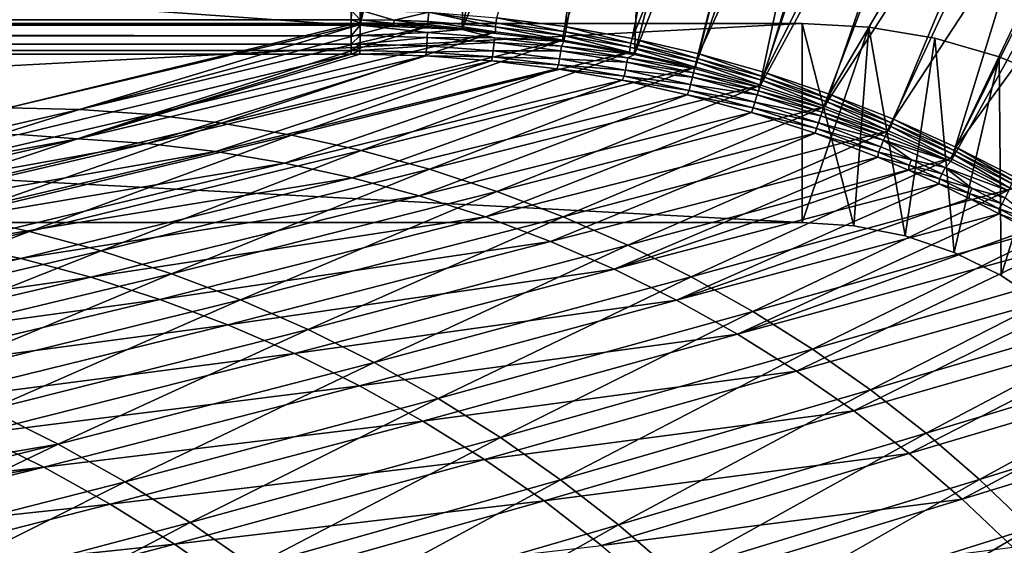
# Model space of a CAD drawing. Header units: metres. Extents: x -901 to 901, y -486 to 401.
# Tile 335 of 370: x 667 to 765, y 288 to 340. Entities that reach past the tile are written whole.
import ezdxf

# ---------------------------------------------------------------- set-up
doc = ezdxf.new("R2010")
doc.units = ezdxf.units.M

msp = doc.modelspace()

# ---------------------------------------------------------------- linework, layer by layer
at = {"layer": 'top'}
for points in [[(769.83429, 341.155457, -625), (775.212646, 338.364563, -625), (761.990112, 345.090607, -621.651367)], [(761.990112, 345.090607, -621.651367), (775.212646, 338.364563, -625), (769.964294, 341.417999, -621.651367)]]:
    msp.add_3dface(points, dxfattribs=at)
at = {"layer": 'top0'}
for points in [[(0.734328, 339.827301, -29.544678), (699.821045, 339.827301, -29.544678), (0.734328, 389.60788, -0.803848)], [(699.821045, 339.827301, -29.544678), (700.734314, 389.60788, -0.803848), (0.734328, 389.60788, -0.803848)], [(699.821045, 339.827301, -29.544678), (700.734314, 339.824097, -29.546532), (700.734314, 389.60788, -0.803848)], [(700.734314, 339.824097, -29.546532), (705.491638, 389.547943, -0.803848), (700.734314, 389.60788, -0.803848)], [(711.798828, 389.283508, -0.803848), (705.491638, 389.547943, -0.803848), (700.734314, 339.824097, -29.546532)], [(710.974182, 339.373688, -29.587475), (711.798828, 389.283508, -0.803848), (700.734314, 339.824097, -29.546532)], [(721.030396, 388.514221, -0.803848), (711.798828, 389.283508, -0.803848), (710.974182, 339.373688, -29.587475)], [(721.292175, 339.675354, -32.22316), (714.468994, 340.558014, -32.198345), (728.416321, 389.088013, -3.399924)], [(737.797119, 387.468781, -3.399924), (721.292175, 339.675354, -32.22316), (728.416321, 389.088013, -3.399924)], [(730.213135, 387.293213, -0.803848), (721.030396, 388.514221, -0.803848), (710.974182, 339.373688, -29.587475)], [(710.974182, 339.373688, -29.587475), (721.18103, 338.163605, -29.625343), (730.213135, 387.293213, -0.803848)], [(721.18103, 338.163605, -29.625343), (728.303345, 336.857208, -29.650164), (730.213135, 387.293213, -0.803848)], [(728.064331, 338.461823, -32.246628), (721.292175, 339.675354, -32.22316), (737.797119, 387.468781, -3.399924)], [(746.937378, 385.419708, -3.399924), (728.064331, 338.461823, -32.246628), (737.797119, 387.468781, -3.399924)], [(730.213135, 387.293213, -0.803848), (728.303345, 336.857208, -29.650164), (740.790527, 385.311462, -0.803848)], [(734.76947, 336.920441, -32.268772), (728.064331, 338.461823, -32.246628), (746.937378, 385.419708, -3.399924)], [(728.303345, 336.857208, -29.650164), (746.598083, 383.954773, -0.803848), (740.790527, 385.311462, -0.803848)], [(755.964355, 382.92392, -3.399924), (734.76947, 336.920441, -32.268772), (746.937378, 385.419708, -3.399924)], [(728.303345, 336.857208, -29.650164), (734.339966, 335.44632, -29.670233), (746.598083, 383.954773, -0.803848)], [(734.339966, 335.44632, -29.670233), (751.247925, 382.727722, -0.803848), (746.598083, 383.954773, -0.803848)], [(734.339966, 335.44632, -29.670233), (740.871094, 333.599945, -29.690994), (751.247925, 382.727722, -0.803848)], [(741.391602, 335.054474, -32.289608), (734.76947, 336.920441, -32.268772), (755.964355, 382.92392, -3.399924)], [(740.871094, 333.599945, -29.690994), (756.717102, 381.120422, -0.803848), (751.247925, 382.727722, -0.803848)], [(764.190063, 380.22464, -3.399924), (741.391602, 335.054474, -32.289608), (755.964355, 382.92392, -3.399924)], [(756.717102, 381.120422, -0.803848), (740.871094, 333.599945, -29.690994), (765.150696, 378.2836, -0.803848)], [(747.914978, 332.868317, -32.309166), (741.391602, 335.054474, -32.289608), (764.190063, 380.22464, -3.399924)], [(773.58844, 376.619751, -3.399924), (747.914978, 332.868317, -32.309166), (764.190063, 380.22464, -3.399924)], [(740.871094, 333.599945, -29.690994), (747.252197, 331.464813, -29.710361), (765.150696, 378.2836, -0.803848)], [(765.150696, 378.2836, -0.803848), (747.252197, 331.464813, -29.710361), (774.93988, 374.420105, -0.803848)], [(754.324158, 330.367065, -32.327477), (747.914978, 332.868317, -32.309166), (773.58844, 376.619751, -3.399924)], [(782.140686, 372.828522, -3.399924), (754.324158, 330.367065, -32.327477), (773.58844, 376.619751, -3.399924)], [(747.252197, 331.464813, -29.710361), (753.64325, 328.983063, -29.72888), (774.93988, 374.420105, -0.803848)], [(774.93988, 374.420105, -0.803848), (753.64325, 328.983063, -29.72888), (760.099243, 326.105774, -29.746714)], [(774.93988, 374.420105, -0.803848), (760.099243, 326.105774, -29.746714), (784.498657, 370.017365, -0.803848)], [(760.60376, 327.556427, -32.34457), (754.324158, 330.367065, -32.327477), (782.140686, 372.828522, -3.399924)], [(782.918945, 372.458221, -3.399924), (760.60376, 327.556427, -32.34457), (782.140686, 372.828522, -3.399924)], [(760.60376, 327.556427, -32.34457), (782.918945, 372.458221, -3.399924), (790.492249, 368.623932, -3.399924)], [(760.099243, 326.105774, -29.746714), (765.935669, 323.15976, -29.762093), (784.498657, 370.017365, -0.803848)], [(766.738953, 324.443146, -32.360474), (760.60376, 327.556427, -32.34457), (790.492249, 368.623932, -3.399924)], [(699.821045, 341.327301, -32.142754), (699.821045, 340.363281, -33.032032), (0.734328, 340.639496, -32.689068)], [(0.734328, 340.639496, -32.689068), (699.821045, 340.363281, -33.032032), (0.734328, 340.140503, -33.411907)], [(699.821045, 340.363281, -33.032032), (699.821045, 341.327301, -32.142754), (700.723999, 340.363525, -33.028919)], [(700.723999, 340.363525, -33.028919), (699.821045, 341.327301, -32.142754), (700.734314, 341.324097, -32.144608)], [(700.723999, 340.363525, -33.028919), (700.734314, 341.324097, -32.144608), (704.126404, 340.311676, -33.024342)], [(700.734314, 341.324097, -32.144608), (707.610962, 341.10791, -32.172169), (704.126404, 340.311676, -33.024342)], [(704.126404, 340.311676, -33.024342), (707.610962, 341.10791, -32.172169), (707.530762, 340.175537, -33.019848)], [(707.610962, 341.10791, -32.172169), (714.335754, 339.651917, -33.011066), (707.530762, 340.175537, -33.019848)], [(714.335754, 339.651917, -33.011066), (707.610962, 341.10791, -32.172169), (714.378052, 340.061523, -32.556435)], [(707.610962, 341.10791, -32.172169), (714.468994, 340.558014, -32.198345), (714.378052, 340.061523, -32.556435)], [(714.378052, 340.061523, -32.556435), (714.468994, 340.558014, -32.198345), (721.180359, 339.193451, -32.567299)], [(714.468994, 340.558014, -32.198345), (721.292175, 339.675354, -32.22316), (721.180359, 339.193451, -32.567299)], [(699.821045, 340.363281, -33.032032), (699.821045, 339.873474, -34.248688), (0.734328, 340.140503, -33.411907)], [(0.734328, 340.140503, -33.411907), (699.821045, 339.873474, -34.248688), (0.734328, 339.873474, -34.248688)], [(0.734328, 339.873474, -34.248688), (699.821045, 339.873474, -34.248688), (665.339355, 331.523468, -87.079193)], [(699.821045, 338.761719, -30.328711), (0.734328, 339.827301, -29.544678), (0.734328, 338.448273, -30.640034)], [(699.821045, 338.761719, -30.328711), (699.821045, 339.827301, -29.544678), (0.734328, 339.827301, -29.544678)], [(665.339355, 331.523468, -87.079193), (699.821045, 339.873474, -34.248688), (700.715576, 339.872284, -34.238636)], [(665.339355, 331.523468, -87.079193), (700.715576, 339.872284, -34.238636), (672.52002, 331.352264, -87.063187)], [(672.52002, 331.352264, -87.063187), (700.715576, 339.872284, -34.238636), (704.120605, 339.814667, -34.207802)], [(672.52002, 331.352264, -87.063187), (704.120605, 339.814667, -34.207802), (707.523438, 339.674835, -34.177551)], [(679.674255, 330.834503, -87.043816), (672.52002, 331.352264, -87.063187), (707.523438, 339.674835, -34.177551)], [(707.523438, 339.674835, -34.177551), (714.314514, 339.148773, -34.118874), (679.674255, 330.834503, -87.043816)], [(700.719421, 340.050964, -33.60659), (699.821045, 340.363281, -33.032032), (700.723999, 340.363525, -33.028919)], [(699.821045, 339.873474, -34.248688), (699.821045, 340.363281, -33.032032), (700.719421, 340.050964, -33.60659)], [(700.715576, 339.872284, -34.238636), (699.821045, 339.873474, -34.248688), (700.719421, 340.050964, -33.60659)], [(700.734314, 339.824097, -29.546532), (699.821045, 339.827301, -29.544678), (699.821045, 338.761719, -30.328711)], [(700.723694, 338.763, -30.326458), (700.734314, 339.824097, -29.546532), (699.821045, 338.761719, -30.328711)], [(704.120605, 339.814667, -34.207802), (700.715576, 339.872284, -34.238636), (700.719421, 340.050964, -33.60659)], [(700.719421, 340.050964, -33.60659), (700.723999, 340.363525, -33.028919), (704.114563, 340.000061, -33.589668)], [(704.114563, 340.000061, -33.589668), (704.120605, 339.814667, -34.207802), (700.719421, 340.050964, -33.60659)], [(707.492065, 339.077087, -29.921173), (700.734314, 339.824097, -29.546532), (700.723694, 338.763, -30.326458)], [(700.723999, 340.363525, -33.028919), (704.126404, 340.311676, -33.024342), (704.114563, 340.000061, -33.589668)], [(710.974182, 339.373688, -29.587475), (700.734314, 339.824097, -29.546532), (707.492065, 339.077087, -29.921173)], [(704.114563, 340.000061, -33.589668), (704.126404, 340.311676, -33.024342), (707.511597, 339.865082, -33.572998)], [(707.511597, 339.865082, -33.572998), (707.523438, 339.674835, -34.177551), (704.114563, 340.000061, -33.589668)], [(707.523438, 339.674835, -34.177551), (704.120605, 339.814667, -34.207802), (704.114563, 340.000061, -33.589668)], [(704.126404, 340.311676, -33.024342), (707.530762, 340.175537, -33.019848), (707.511597, 339.865082, -33.572998)], [(707.530762, 340.175537, -33.019848), (714.314514, 339.148773, -34.118874), (707.511597, 339.865082, -33.572998)], [(714.314514, 339.148773, -34.118874), (707.523438, 339.674835, -34.177551), (707.511597, 339.865082, -33.572998)], [(707.530762, 340.175537, -33.019848), (714.335754, 339.651917, -33.011066), (714.314514, 339.148773, -34.118874)], [(714.335754, 339.651917, -33.011066), (721.073059, 338.294647, -34.062721), (714.314514, 339.148773, -34.118874)], [(721.120056, 338.795837, -33.002594), (714.335754, 339.651917, -33.011066), (714.378052, 340.061523, -32.556435)], [(721.120056, 338.795837, -33.002594), (721.073059, 338.294647, -34.062721), (714.335754, 339.651917, -33.011066)], [(714.378052, 340.061523, -32.556435), (721.180359, 339.193451, -32.567299), (721.120056, 338.795837, -33.002594)], [(721.180359, 339.193451, -32.567299), (721.292175, 339.675354, -32.22316), (727.942444, 337.995483, -32.577736)], [(721.292175, 339.675354, -32.22316), (728.064331, 338.461823, -32.246628), (727.942444, 337.995483, -32.577736)], [(699.821045, 337.89444, -31.327679), (699.821045, 338.761719, -30.328711), (0.734328, 338.448273, -30.640034)], [(714.314514, 339.148773, -34.118874), (686.785583, 329.971283, -87.021339), (679.674255, 330.834503, -87.043816)], [(714.314514, 339.148773, -34.118874), (721.073059, 338.294647, -34.062721), (686.785583, 329.971283, -87.021339)], [(700.713562, 337.898163, -31.319576), (700.723694, 338.763, -30.326458), (699.821045, 337.89444, -31.327679)], [(700.723694, 338.763, -30.326458), (699.821045, 338.761719, -30.328711), (699.821045, 337.89444, -31.327679)], [(700.723694, 338.763, -30.326458), (700.713562, 337.898163, -31.319576), (707.463867, 338.583679, -30.323605)], [(700.713562, 337.898163, -31.319576), (707.414307, 337.739258, -31.273716), (707.463867, 338.583679, -30.323605)], [(707.463867, 338.583679, -30.323605), (707.492065, 339.077087, -29.921173), (700.723694, 338.763, -30.326458)], [(707.463867, 338.583679, -30.323605), (707.414307, 337.739258, -31.273716), (714.19397, 338.075562, -30.320753)], [(714.244324, 338.552338, -29.934631), (707.492065, 339.077087, -29.921173), (707.463867, 338.583679, -30.323605)], [(714.19397, 338.075562, -30.320753), (714.244324, 338.552338, -29.934631), (707.463867, 338.583679, -30.323605)], [(710.974182, 339.373688, -29.587475), (707.492065, 339.077087, -29.921173), (714.244324, 338.552338, -29.934631)], [(721.18103, 338.163605, -29.625343), (710.974182, 339.373688, -29.587475), (714.244324, 338.552338, -29.934631)], [(720.965881, 337.700806, -29.947321), (714.244324, 338.552338, -29.934631), (714.19397, 338.075562, -30.320753)], [(721.18103, 338.163605, -29.625343), (714.244324, 338.552338, -29.934631), (720.965881, 337.700806, -29.947321)], [(727.783081, 337.113861, -34.009216), (721.073059, 338.294647, -34.062721), (721.120056, 338.795837, -33.002594)], [(721.180359, 339.193451, -32.567299), (727.864685, 337.610443, -32.994465), (721.120056, 338.795837, -33.002594)], [(727.864685, 337.610443, -32.994465), (727.783081, 337.113861, -34.009216), (721.120056, 338.795837, -33.002594)], [(721.180359, 339.193451, -32.567299), (727.942444, 337.995483, -32.577736), (727.864685, 337.610443, -32.994465)], [(727.942444, 337.995483, -32.577736), (728.064331, 338.461823, -32.246628), (734.645142, 336.470856, -32.5877)], [(728.064331, 338.461823, -32.246628), (734.76947, 336.920441, -32.268772), (734.645142, 336.470856, -32.5877)], [(699.821045, 337.89444, -31.327679), (0.734328, 338.448273, -30.640034), (0.734328, 337.447784, -32.089329)], [(699.821045, 337.267792, -32.492775), (699.821045, 337.89444, -31.327679), (0.734328, 337.447784, -32.089329)], [(721.073059, 338.294647, -34.062721), (693.837463, 328.764587, -86.996017), (686.785583, 329.971283, -87.021339)], [(721.073059, 338.294647, -34.062721), (727.783081, 337.113861, -34.009216), (693.837463, 328.764587, -86.996017)], [(700.704468, 337.271454, -32.477802), (700.713562, 337.898163, -31.319576), (699.821045, 337.267792, -32.492775)], [(700.713562, 337.898163, -31.319576), (699.821045, 337.89444, -31.327679), (699.821045, 337.267792, -32.492775)], [(700.713562, 337.898163, -31.319576), (700.704468, 337.271454, -32.477802), (707.414307, 337.739258, -31.273716)], [(700.704468, 337.271454, -32.477802), (707.375366, 337.114777, -32.381142), (707.414307, 337.739258, -31.273716)], [(707.414307, 337.739258, -31.273716), (707.375366, 337.114777, -32.381142), (714.105835, 337.253326, -31.229654)], [(707.414307, 337.739258, -31.273716), (714.105835, 337.253326, -31.229654), (714.19397, 338.075562, -30.320753)], [(714.19397, 338.075562, -30.320753), (714.105835, 337.253326, -31.229654), (720.894287, 337.241241, -30.317875)], [(720.894287, 337.241241, -30.317875), (720.965881, 337.700806, -29.947321), (714.19397, 338.075562, -30.320753)], [(727.636597, 336.525238, -29.95916), (720.965881, 337.700806, -29.947321), (720.894287, 337.241241, -30.317875)], [(728.303345, 336.857208, -29.650164), (721.18103, 338.163605, -29.625343), (720.965881, 337.700806, -29.947321)], [(728.303345, 336.857208, -29.650164), (720.965881, 337.700806, -29.947321), (727.636597, 336.525238, -29.95916)], [(734.428833, 335.608856, -33.958477), (727.783081, 337.113861, -34.009216), (727.864685, 337.610443, -32.994465)], [(727.942444, 337.995483, -32.577736), (734.550598, 336.098969, -32.98671), (727.864685, 337.610443, -32.994465)], [(734.550598, 336.098969, -32.98671), (734.428833, 335.608856, -33.958477), (727.864685, 337.610443, -32.994465)], [(727.942444, 337.995483, -32.577736), (734.645142, 336.470856, -32.5877), (734.550598, 336.098969, -32.98671)], [(699.821045, 337.267792, -32.492775), (0.734328, 337.447784, -32.089329), (0.734328, 336.912384, -33.767075)], [(699.821045, 336.912384, -33.767075), (699.821045, 337.267792, -32.492775), (0.734328, 336.912384, -33.767075)], [(699.821045, 336.912384, -33.767075), (0.734328, 336.912384, -33.767075), (666.448914, 328.81955, -84.922707)], [(672.337952, 328.409454, -86.487267), (699.821045, 336.912384, -33.767075), (666.448914, 328.81955, -84.922707)], [(707.309692, 336.738495, -33.596069), (700.696777, 336.913239, -33.745064), (672.337952, 328.409454, -86.487267)], [(700.696777, 336.913239, -33.745064), (699.821045, 336.912384, -33.767075), (672.337952, 328.409454, -86.487267)], [(679.303528, 327.926331, -86.379837), (707.309692, 336.738495, -33.596069), (672.337952, 328.409454, -86.487267)], [(713.914429, 336.245697, -33.453068), (707.309692, 336.738495, -33.596069), (679.303528, 327.926331, -86.379837)], [(727.783081, 337.113861, -34.009216), (700.813599, 327.217102, -86.968109), (693.837463, 328.764587, -86.996017)], [(700.696777, 336.913239, -33.745064), (700.704468, 337.271454, -32.477802), (699.821045, 336.912384, -33.767075)], [(700.704468, 337.271454, -32.477802), (699.821045, 337.267792, -32.492775), (699.821045, 336.912384, -33.767075)], [(700.704468, 337.271454, -32.477802), (700.696777, 336.913239, -33.745064), (707.375366, 337.114777, -32.381142)], [(700.696777, 336.913239, -33.745064), (707.309692, 336.738495, -33.596069), (707.375366, 337.114777, -32.381142)], [(727.783081, 337.113861, -34.009216), (734.428833, 335.608856, -33.958477), (700.813599, 327.217102, -86.968109)], [(707.375366, 337.114777, -32.381142), (707.309692, 336.738495, -33.596069), (714.037231, 336.633423, -32.288315)], [(707.309692, 336.738495, -33.596069), (713.914429, 336.245697, -33.453068), (714.037231, 336.633423, -32.288315)], [(707.375366, 337.114777, -32.381142), (714.037231, 336.633423, -32.288315), (714.105835, 337.253326, -31.229654)], [(714.037231, 336.633423, -32.288315), (713.914429, 336.245697, -33.453068), (720.671143, 335.829865, -32.199642)], [(714.105835, 337.253326, -31.229654), (714.037231, 336.633423, -32.288315), (720.768982, 336.442719, -31.187525)], [(714.037231, 336.633423, -32.288315), (720.671143, 335.829865, -32.199642), (720.768982, 336.442719, -31.187525)], [(714.105835, 337.253326, -31.229654), (720.768982, 336.442719, -31.187525), (720.894287, 337.241241, -30.317875)], [(720.894287, 337.241241, -30.317875), (720.768982, 336.442719, -31.187525), (727.545227, 336.083221, -30.314955)], [(727.545227, 336.083221, -30.314955), (727.636597, 336.525238, -29.95916), (720.894287, 337.241241, -30.317875)], [(734.237854, 335.028198, -29.970098), (727.636597, 336.525238, -29.95916), (727.545227, 336.083221, -30.314955)], [(734.339966, 335.44632, -29.670233), (728.303345, 336.857208, -29.650164), (727.636597, 336.525238, -29.95916)], [(734.339966, 335.44632, -29.670233), (727.636597, 336.525238, -29.95916), (734.237854, 335.028198, -29.970098)], [(734.645142, 336.470856, -32.5877), (734.76947, 336.920441, -32.268772), (741.269409, 334.622833, -32.597141)], [(734.76947, 336.920441, -32.268772), (741.391602, 335.054474, -32.289608), (741.269409, 334.622833, -32.597141)], [(686.233643, 327.110596, -86.272835), (713.914429, 336.245697, -33.453068), (679.303528, 327.926331, -86.379837)], [(720.50354, 335.43161, -33.316269), (713.914429, 336.245697, -33.453068), (686.233643, 327.110596, -86.272835)], [(734.428833, 335.608856, -33.958477), (707.697754, 325.332428, -86.937874), (700.813599, 327.217102, -86.968109)], [(734.428833, 335.608856, -33.958477), (740.994629, 333.78241, -33.910603), (707.697754, 325.332428, -86.937874)], [(713.914429, 336.245697, -33.453068), (720.50354, 335.43161, -33.316269), (720.671143, 335.829865, -32.199642)], [(720.671143, 335.829865, -32.199642), (720.50354, 335.43161, -33.316269), (727.258301, 334.706451, -32.115452)], [(720.768982, 336.442719, -31.187525), (720.671143, 335.829865, -32.199642), (727.384644, 335.309845, -31.147472)], [(720.671143, 335.829865, -32.199642), (727.258301, 334.706451, -32.115452), (727.384644, 335.309845, -31.147472)], [(720.768982, 336.442719, -31.187525), (727.384644, 335.309845, -31.147472), (727.545227, 336.083221, -30.314955)], [(727.545227, 336.083221, -30.314955), (727.384644, 335.309845, -31.147472), (734.128235, 334.603973, -30.311989)], [(734.128235, 334.603973, -30.311989), (734.237854, 335.028198, -29.970098), (727.545227, 336.083221, -30.314955)], [(740.994629, 333.78241, -33.910603), (734.428833, 335.608856, -33.958477), (734.550598, 336.098969, -32.98671)], [(734.645142, 336.470856, -32.5877), (741.158936, 334.264526, -32.979362), (734.550598, 336.098969, -32.98671)], [(741.158936, 334.264526, -32.979362), (740.994629, 333.78241, -33.910603), (734.550598, 336.098969, -32.98671)], [(734.645142, 336.470856, -32.5877), (741.269409, 334.622833, -32.597141), (741.158936, 334.264526, -32.979362)], [(693.113464, 325.963196, -86.166756), (720.50354, 335.43161, -33.316269), (686.233643, 327.110596, -86.272835)], [(727.069275, 334.293182, -33.185886), (720.50354, 335.43161, -33.316269), (693.113464, 325.963196, -86.166756)], [(720.50354, 335.43161, -33.316269), (727.069275, 334.293182, -33.185886), (727.258301, 334.706451, -32.115452)], [(727.258301, 334.706451, -32.115452), (727.069275, 334.293182, -33.185886), (733.780945, 333.265442, -32.036003)], [(727.384644, 335.309845, -31.147472), (727.258301, 334.706451, -32.115452), (733.934814, 333.856934, -31.109619)], [(727.258301, 334.706451, -32.115452), (733.780945, 333.265442, -32.036003), (733.934814, 333.856934, -31.109619)], [(727.384644, 335.309845, -31.147472), (733.934814, 333.856934, -31.109619), (734.128235, 334.603973, -30.311989)], [(734.128235, 334.603973, -30.311989), (733.934814, 333.856934, -31.109619), (740.629639, 332.805511, -30.309046)], [(740.755859, 333.211823, -29.980213), (734.237854, 335.028198, -29.970098), (734.128235, 334.603973, -30.311989)], [(740.629639, 332.805511, -30.309046), (740.755859, 333.211823, -29.980213), (734.128235, 334.603973, -30.311989)], [(740.871094, 333.599945, -29.690994), (734.339966, 335.44632, -29.670233), (734.237854, 335.028198, -29.970098)], [(740.871094, 333.599945, -29.690994), (734.237854, 335.028198, -29.970098), (740.755859, 333.211823, -29.980213)], [(741.269409, 334.622833, -32.597141), (747.670715, 332.110291, -32.972462), (741.158936, 334.264526, -32.979362)], [(741.269409, 334.622833, -32.597141), (741.391602, 335.054474, -32.289608), (747.796082, 332.454651, -32.606022)], [(741.269409, 334.622833, -32.597141), (747.796082, 332.454651, -32.606022), (747.670715, 332.110291, -32.972462)], [(741.391602, 335.054474, -32.289608), (747.914978, 332.868317, -32.309166), (747.796082, 332.454651, -32.606022)], [(699.929688, 324.484924, -86.062088), (727.069275, 334.293182, -33.185886), (693.113464, 325.963196, -86.166756)], [(733.597778, 332.83139, -33.062061), (727.069275, 334.293182, -33.185886), (699.929688, 324.484924, -86.062088)], [(740.994629, 333.78241, -33.910603), (714.473999, 323.114899, -86.905579), (707.697754, 325.332428, -86.937874)], [(740.994629, 333.78241, -33.910603), (747.464783, 331.638397, -33.865627), (714.473999, 323.114899, -86.905579)], [(727.069275, 334.293182, -33.185886), (733.597778, 332.83139, -33.062061), (733.780945, 333.265442, -32.036003)], [(733.934814, 333.856934, -31.109619), (733.780945, 333.265442, -32.036003), (740.405579, 332.085846, -31.07399)], [(733.934814, 333.856934, -31.109619), (740.405579, 332.085846, -31.07399), (740.629639, 332.805511, -30.309046)], [(747.252197, 331.464813, -29.710361), (740.871094, 333.599945, -29.690994), (740.755859, 333.211823, -29.980213)], [(747.464783, 331.638397, -33.865627), (740.994629, 333.78241, -33.910603), (741.158936, 334.264526, -32.979362)], [(747.670715, 332.110291, -32.972462), (747.464783, 331.638397, -33.865627), (741.158936, 334.264526, -32.979362)], [(706.667419, 322.67688, -85.959206), (733.597778, 332.83139, -33.062061), (699.929688, 324.484924, -86.062088)], [(740.068115, 331.051666, -32.944839), (733.597778, 332.83139, -33.062061), (706.667419, 322.67688, -85.959206)], [(733.780945, 333.265442, -32.036003), (733.597778, 332.83139, -33.062061), (740.225342, 331.508453, -31.961302)], [(733.597778, 332.83139, -33.062061), (740.068115, 331.051666, -32.944839), (740.225342, 331.508453, -31.961302)], [(733.780945, 333.265442, -32.036003), (740.225342, 331.508453, -31.961302), (740.405579, 332.085846, -31.07399)], [(740.629639, 332.805511, -30.309046), (740.405579, 332.085846, -31.07399), (747.036743, 330.689819, -30.306202)], [(747.178284, 331.078156, -29.989613), (740.755859, 333.211823, -29.980213), (740.629639, 332.805511, -30.309046)], [(747.036743, 330.689819, -30.306202), (747.178284, 331.078156, -29.989613), (740.629639, 332.805511, -30.309046)], [(747.252197, 331.464813, -29.710361), (740.755859, 333.211823, -29.980213), (747.178284, 331.078156, -29.989613)], [(747.796082, 332.454651, -32.606022), (747.914978, 332.868317, -32.309166), (754.206177, 329.969604, -32.614296)], [(747.914978, 332.868317, -32.309166), (754.324158, 330.367065, -32.327477), (754.206177, 329.969604, -32.614296)], [(747.464783, 331.638397, -33.865627), (721.126465, 320.569641, -86.871475), (714.473999, 323.114899, -86.905579)], [(721.126465, 320.569641, -86.871475), (747.464783, 331.638397, -33.865627), (753.823792, 329.181549, -33.823509)], [(740.405579, 332.085846, -31.07399), (740.225342, 331.508453, -31.961302), (746.784363, 329.998322, -31.040583)], [(740.405579, 332.085846, -31.07399), (746.784363, 329.998322, -31.040583), (747.036743, 330.689819, -30.306202)], [(753.823792, 329.181549, -33.823509), (747.464783, 331.638397, -33.865627), (747.670715, 332.110291, -32.972462)], [(747.796082, 332.454651, -32.606022), (754.066895, 329.639465, -32.966038), (747.670715, 332.110291, -32.972462)], [(754.066895, 329.639465, -32.966038), (753.823792, 329.181549, -33.823509), (747.670715, 332.110291, -32.972462)], [(754.206177, 329.969604, -32.614296), (754.066895, 329.639465, -32.966038), (747.796082, 332.454651, -32.606022)], [(637.904175, 323.364288, -140.694778), (665.339355, 331.523468, -87.079193), (672.52002, 331.352264, -87.063187)], [(672.52002, 331.352264, -87.063187), (645.392456, 322.830322, -140.653488), (637.904175, 323.364288, -140.694778)], [(645.392456, 322.830322, -140.653488), (672.52002, 331.352264, -87.063187), (679.674255, 330.834503, -87.043816)], [(652.83136, 321.938141, -140.607727), (645.392456, 322.830322, -140.653488), (679.674255, 330.834503, -87.043816)], [(679.674255, 330.834503, -87.043816), (686.785583, 329.971283, -87.021339), (652.83136, 321.938141, -140.607727)], [(713.311646, 320.540161, -85.858421), (740.068115, 331.051666, -32.944839), (706.667419, 322.67688, -85.959206)], [(746.459045, 328.959839, -32.83427), (740.068115, 331.051666, -32.944839), (713.311646, 320.540161, -85.858421)], [(740.225342, 331.508453, -31.961302), (740.068115, 331.051666, -32.944839), (746.578796, 329.436859, -31.891279)], [(740.068115, 331.051666, -32.944839), (746.459045, 328.959839, -32.83427), (746.578796, 329.436859, -31.891279)], [(740.225342, 331.508453, -31.961302), (746.578796, 329.436859, -31.891279), (746.784363, 329.998322, -31.040583)], [(747.036743, 330.689819, -30.306202), (746.784363, 329.998322, -31.040583), (753.337036, 328.25885, -30.303543)], [(753.492615, 328.629242, -29.998407), (747.178284, 331.078156, -29.989613), (747.036743, 330.689819, -30.306202)], [(753.337036, 328.25885, -30.303543), (753.492615, 328.629242, -29.998407), (747.036743, 330.689819, -30.306202)], [(753.64325, 328.983063, -29.72888), (747.252197, 331.464813, -29.710361), (747.178284, 331.078156, -29.989613)], [(753.64325, 328.983063, -29.72888), (747.178284, 331.078156, -29.989613), (753.492615, 328.629242, -29.998407)], [(686.785583, 329.971283, -87.021339), (660.203918, 320.689514, -140.557907), (652.83136, 321.938141, -140.607727)], [(686.785583, 329.971283, -87.021339), (693.837463, 328.764587, -86.996017), (660.203918, 320.689514, -140.557907)], [(746.784363, 329.998322, -31.040583), (746.578796, 329.436859, -31.891279), (753.058289, 327.596039, -31.009394)], [(746.784363, 329.998322, -31.040583), (753.058289, 327.596039, -31.009394), (753.337036, 328.25885, -30.303543)], [(760.056396, 326.417053, -33.784222), (753.823792, 329.181549, -33.823509), (754.066895, 329.639465, -32.966038)], [(754.066895, 329.639465, -32.966038), (754.206177, 329.969604, -32.614296), (760.329529, 326.856232, -32.960114)], [(760.329529, 326.856232, -32.960114), (760.056396, 326.417053, -33.784222), (754.066895, 329.639465, -32.966038)], [(754.206177, 329.969604, -32.614296), (754.324158, 330.367065, -32.327477), (760.481506, 327.171936, -32.621933)], [(754.206177, 329.969604, -32.614296), (760.481506, 327.171936, -32.621933), (760.329529, 326.856232, -32.960114)], [(754.324158, 330.367065, -32.327477), (760.60376, 327.556427, -32.34457), (760.481506, 327.171936, -32.621933)], [(666.448914, 328.81955, -84.922707), (633.088074, 321.170197, -136.149261), (672.337952, 328.409454, -86.487267)], [(693.837463, 328.764587, -86.996017), (667.493408, 319.087097, -140.504456), (660.203918, 320.689514, -140.557907)], [(693.837463, 328.764587, -86.996017), (700.813599, 327.217102, -86.968109), (667.493408, 319.087097, -140.504456)], [(719.84729, 318.075897, -85.760071), (746.459045, 328.959839, -32.83427), (713.311646, 320.540161, -85.858421)], [(752.749207, 326.561615, -32.730396), (746.459045, 328.959839, -32.83427), (719.84729, 318.075897, -85.760071)], [(727.639832, 317.702576, -86.835823), (721.126465, 320.569641, -86.871475), (753.823792, 329.181549, -33.823509)], [(727.639832, 317.702576, -86.835823), (753.823792, 329.181549, -33.823509), (760.056396, 326.417053, -33.784222)], [(746.578796, 329.436859, -31.891279), (746.459045, 328.959839, -32.83427), (752.828796, 327.052063, -31.825869)], [(746.459045, 328.959839, -32.83427), (752.749207, 326.561615, -32.730396), (752.828796, 327.052063, -31.825869)], [(746.578796, 329.436859, -31.891279), (752.828796, 327.052063, -31.825869), (753.058289, 327.596039, -31.009394)], [(760.099243, 326.105774, -29.746714), (753.492615, 328.629242, -29.998407), (753.337036, 328.25885, -30.303543)], [(760.099243, 326.105774, -29.746714), (753.64325, 328.983063, -29.72888), (753.492615, 328.629242, -29.998407)], [(633.088074, 321.170197, -136.149261), (637.737061, 320.424774, -140.120422), (672.337952, 328.409454, -86.487267)], [(672.337952, 328.409454, -86.487267), (637.737061, 320.424774, -140.120422), (679.303528, 327.926331, -86.379837)], [(637.737061, 320.424774, -140.120422), (645.036194, 319.92395, -139.993759), (679.303528, 327.926331, -86.379837)], [(679.303528, 327.926331, -86.379837), (645.036194, 319.92395, -139.993759), (686.233643, 327.110596, -86.272835)], [(753.058289, 327.596039, -31.009394), (752.828796, 327.052063, -31.825869), (756.151917, 326.277588, -30.994631)], [(753.337036, 328.25885, -30.303543), (753.058289, 327.596039, -31.009394), (756.151917, 326.277588, -30.994631)], [(759.517578, 325.515778, -30.301132), (760.099243, 326.105774, -29.746714), (753.337036, 328.25885, -30.303543)], [(753.337036, 328.25885, -30.303543), (756.151917, 326.277588, -30.994631), (759.517578, 325.515778, -30.301132)], [(645.036194, 319.92395, -139.993759), (652.291992, 319.078247, -139.865753), (686.233643, 327.110596, -86.272835)], [(686.233643, 327.110596, -86.272835), (652.291992, 319.078247, -139.865753), (693.113464, 325.963196, -86.166756)], [(700.813599, 327.217102, -86.968109), (674.683105, 317.134338, -140.447769), (667.493408, 319.087097, -140.504456)], [(700.813599, 327.217102, -86.968109), (707.697754, 325.332428, -86.937874), (674.683105, 317.134338, -140.447769)], [(752.828796, 327.052063, -31.825869), (752.749207, 326.561615, -32.730396), (755.91095, 325.742798, -31.79487)], [(756.151917, 326.277588, -30.994631), (752.828796, 327.052063, -31.825869), (755.91095, 325.742798, -31.79487)], [(766.147644, 323.351349, -33.747726), (760.056396, 326.417053, -33.784222), (760.329529, 326.856232, -32.960114)], [(760.329529, 326.856232, -32.960114), (760.481506, 327.171936, -32.621933), (766.44458, 323.768829, -32.954678)], [(766.44458, 323.768829, -32.954678), (766.147644, 323.351349, -33.747726), (760.329529, 326.856232, -32.960114)], [(760.481506, 327.171936, -32.621933), (760.60376, 327.556427, -32.34457), (766.608215, 324.070007, -32.628948)], [(760.481506, 327.171936, -32.621933), (766.608215, 324.070007, -32.628948), (766.44458, 323.768829, -32.954678)], [(760.60376, 327.556427, -32.34457), (766.738953, 324.443146, -32.360474), (766.608215, 324.070007, -32.628948)], [(652.291992, 319.078247, -139.865753), (659.489624, 317.888428, -139.737106), (693.113464, 325.963196, -86.166756)], [(693.113464, 325.963196, -86.166756), (659.489624, 317.888428, -139.737106), (699.929688, 324.484924, -86.062088)], [(726.259033, 315.286316, -85.664467), (752.749207, 326.561615, -32.730396), (719.84729, 318.075897, -85.760071)], [(726.259033, 315.286316, -85.664467), (755.849854, 325.24942, -32.680984), (752.749207, 326.561615, -32.730396)], [(733.998779, 314.520416, -86.798889), (727.639832, 317.702576, -86.835823), (760.056396, 326.417053, -33.784222)], [(733.998779, 314.520416, -86.798889), (760.056396, 326.417053, -33.784222), (766.147644, 323.351349, -33.747726)], [(752.749207, 326.561615, -32.730396), (755.849854, 325.24942, -32.680984), (755.91095, 325.742798, -31.79487)], [(755.91095, 325.742798, -31.79487), (755.849854, 325.24942, -32.680984), (758.962158, 324.35675, -31.764994)], [(756.151917, 326.277588, -30.994631), (755.91095, 325.742798, -31.79487), (759.214233, 324.88205, -30.980415)], [(755.91095, 325.742798, -31.79487), (758.962158, 324.35675, -31.764994), (759.214233, 324.88205, -30.980415)], [(756.151917, 326.277588, -30.994631), (759.214233, 324.88205, -30.980415), (759.517578, 325.515778, -30.301132)], [(765.935669, 323.15976, -29.762093), (760.099243, 326.105774, -29.746714), (759.517578, 325.515778, -30.301132)], [(707.697754, 325.332428, -86.937874), (681.756592, 314.835541, -140.38826), (674.683105, 317.134338, -140.447769)], [(707.697754, 325.332428, -86.937874), (714.473999, 323.114899, -86.905579), (681.756592, 314.835541, -140.38826)], [(758.917358, 323.862762, -32.633263), (755.849854, 325.24942, -32.680984), (726.259033, 315.286316, -85.664467)], [(755.849854, 325.24942, -32.680984), (758.917358, 323.862762, -32.633263), (758.962158, 324.35675, -31.764994)], [(759.214233, 324.88205, -30.980415), (758.962158, 324.35675, -31.764994), (762.243347, 323.410583, -30.966736)], [(759.517578, 325.515778, -30.301132), (759.214233, 324.88205, -30.980415), (762.243347, 323.410583, -30.966736)], [(765.563477, 322.468872, -30.298965), (765.935669, 323.15976, -29.762093), (759.517578, 325.515778, -30.301132)], [(765.563477, 322.468872, -30.298965), (759.517578, 325.515778, -30.301132), (762.243347, 323.410583, -30.966736)], [(659.489624, 317.888428, -139.737106), (666.616516, 316.35498, -139.60849), (699.929688, 324.484924, -86.062088)], [(699.929688, 324.484924, -86.062088), (666.616516, 316.35498, -139.60849), (706.667419, 322.67688, -85.959206)], [(732.530823, 312.178986, -85.571838), (758.917358, 323.862762, -32.633263), (726.259033, 315.286316, -85.664467)], [(732.530823, 312.178986, -85.571838), (761.949036, 322.402405, -32.587234), (758.917358, 323.862762, -32.633263)], [(758.962158, 324.35675, -31.764994), (758.917358, 323.862762, -32.633263), (761.980469, 322.89505, -31.736223)], [(758.917358, 323.862762, -32.633263), (761.949036, 322.402405, -32.587234), (761.980469, 322.89505, -31.736223)], [(762.243347, 323.410583, -30.966736), (758.962158, 324.35675, -31.764994), (761.980469, 322.89505, -31.736223)], [(666.616516, 316.35498, -139.60849), (673.657654, 314.478729, -139.480453), (706.667419, 322.67688, -85.959206)], [(706.667419, 322.67688, -85.959206), (673.657654, 314.478729, -139.480453), (713.311646, 320.540161, -85.858421)], [(714.473999, 323.114899, -86.905579), (688.697693, 312.195862, -140.32634), (681.756592, 314.835541, -140.38826)], [(714.473999, 323.114899, -86.905579), (721.126465, 320.569641, -86.871475), (688.697693, 312.195862, -140.32634)], [(740.188599, 311.030518, -86.760925), (733.998779, 314.520416, -86.798889), (766.147644, 323.351349, -33.747726)], [(740.188599, 311.030518, -86.760925), (766.147644, 323.351349, -33.747726), (772.082642, 319.99118, -33.713989)], [(761.980469, 322.89505, -31.736223), (761.949036, 322.402405, -32.587234), (764.96405, 321.358887, -31.708542)], [(765.237366, 321.86441, -30.953585), (762.243347, 323.410583, -30.966736), (761.980469, 322.89505, -31.736223)], [(764.96405, 321.358887, -31.708542), (765.237366, 321.86441, -30.953585), (761.980469, 322.89505, -31.736223)], [(765.563477, 322.468872, -30.298965), (762.243347, 323.410583, -30.966736), (765.237366, 321.86441, -30.953585)], [(764.942261, 320.869019, -32.542912), (761.949036, 322.402405, -32.587234), (732.530823, 312.178986, -85.571838)], [(761.949036, 322.402405, -32.587234), (764.942261, 320.869019, -32.542912), (764.96405, 321.358887, -31.708542)], [(765.237366, 321.86441, -30.953585), (764.96405, 321.358887, -31.708542), (768.194336, 320.244751, -30.940954)], [(768.194336, 320.244751, -30.940954), (765.563477, 322.468872, -30.298965), (765.237366, 321.86441, -30.953585)], [(660.203918, 320.689514, -140.557907), (667.493408, 319.087097, -140.504456), (634.219055, 311.417603, -194.149857)], [(738.646423, 308.762909, -85.482407), (764.942261, 320.869019, -32.542912), (732.530823, 312.178986, -85.571838)], [(738.646423, 308.762909, -85.482407), (767.894287, 319.263367, -32.500298), (764.942261, 320.869019, -32.542912)], [(764.96405, 321.358887, -31.708542), (764.942261, 320.869019, -32.542912), (767.910828, 319.749451, -31.681934)], [(764.942261, 320.869019, -32.542912), (767.894287, 319.263367, -32.500298), (767.910828, 319.749451, -31.681934)], [(764.96405, 321.358887, -31.708542), (767.910828, 319.749451, -31.681934), (768.194336, 320.244751, -30.940954)], [(673.657654, 314.478729, -139.480453), (680.597534, 312.260742, -139.3535), (713.311646, 320.540161, -85.858421)], [(713.311646, 320.540161, -85.858421), (680.597534, 312.260742, -139.3535), (719.84729, 318.075897, -85.760071)], [(688.697693, 312.195862, -140.32634), (721.126465, 320.569641, -86.871475), (695.49054, 309.221191, -140.262421)], [(695.49054, 309.221191, -140.262421), (721.126465, 320.569641, -86.871475), (727.639832, 317.702576, -86.835823)], [(746.194824, 307.241058, -86.722191), (740.188599, 311.030518, -86.760925), (772.082642, 319.99118, -33.713989)], [(746.194824, 307.241058, -86.722191), (772.082642, 319.99118, -33.713989), (777.847107, 316.344299, -33.682949)], [(667.493408, 319.087097, -140.504456), (641.730835, 309.38623, -194.075027), (634.219055, 311.417603, -194.149857)], [(667.493408, 319.087097, -140.504456), (674.683105, 317.134338, -140.447769), (641.730835, 309.38623, -194.075027)], [(770.802612, 317.586151, -32.459393), (767.894287, 319.263367, -32.500298), (738.646423, 308.762909, -85.482407)], [(659.489624, 317.888428, -139.737106), (625.889954, 310.299683, -193.405472), (666.616516, 316.35498, -139.60849)], [(680.597534, 312.260742, -139.3535), (687.420593, 309.701996, -139.228119), (719.84729, 318.075897, -85.760071)], [(719.84729, 318.075897, -85.760071), (687.420593, 309.701996, -139.228119), (726.259033, 315.286316, -85.664467)], [(702.119568, 305.918304, -140.196899), (695.49054, 309.221191, -140.262421), (727.639832, 317.702576, -86.835823)], [(702.119568, 305.918304, -140.196899), (727.639832, 317.702576, -86.835823), (733.998779, 314.520416, -86.798889)], [(674.683105, 317.134338, -140.447769), (649.120239, 306.993988, -193.996872), (641.730835, 309.38623, -194.075027)], [(674.683105, 317.134338, -140.447769), (681.756592, 314.835541, -140.38826), (649.120239, 306.993988, -193.996872)], [(744.5896, 305.047028, -85.396393), (770.802612, 317.586151, -32.459393), (738.646423, 308.762909, -85.482407)], [(776.481567, 314.021484, -32.382668), (770.802612, 317.586151, -32.459393), (744.5896, 305.047028, -85.396393)], [(625.889954, 310.299683, -193.405472), (633.342896, 308.702393, -193.256882), (666.616516, 316.35498, -139.60849)], [(666.616516, 316.35498, -139.60849), (633.342896, 308.702393, -193.256882), (673.657654, 314.478729, -139.480453)], [(752.003479, 303.160889, -86.682945), (746.194824, 307.241058, -86.722191), (777.847107, 316.344299, -33.682949)], [(752.003479, 303.160889, -86.682945), (777.847107, 316.344299, -33.682949), (783.427002, 312.419189, -33.654541)], [(681.756592, 314.835541, -140.38826), (656.370422, 304.246094, -193.915924), (649.120239, 306.993988, -193.996872)], [(681.756592, 314.835541, -140.38826), (688.697693, 312.195862, -140.32634), (656.370422, 304.246094, -193.915924)], [(687.420593, 309.701996, -139.228119), (694.111023, 306.804688, -139.104782), (726.259033, 315.286316, -85.664467)], [(726.259033, 315.286316, -85.664467), (694.111023, 306.804688, -139.104782), (732.530823, 312.178986, -85.571838)], [(633.342896, 308.702393, -193.256882), (640.7052, 306.747589, -193.108612), (673.657654, 314.478729, -139.480453)], [(673.657654, 314.478729, -139.480453), (640.7052, 306.747589, -193.108612), (680.597534, 312.260742, -139.3535)], [(708.56958, 302.294678, -140.130173), (702.119568, 305.918304, -140.196899), (733.998779, 314.520416, -86.798889)], [(708.56958, 302.294678, -140.130173), (733.998779, 314.520416, -86.798889), (740.188599, 311.030518, -86.760925)], [(750.344055, 301.040344, -85.314011), (776.481567, 314.021484, -32.382668), (744.5896, 305.047028, -85.396393)], [(781.968506, 310.184418, -32.31258), (776.481567, 314.021484, -32.382668), (750.344055, 301.040344, -85.314011)], [(640.7052, 306.747589, -193.108612), (647.960632, 304.436096, -192.961273), (680.597534, 312.260742, -139.3535)], [(680.597534, 312.260742, -139.3535), (647.960632, 304.436096, -192.961273), (687.420593, 309.701996, -139.228119)], [(656.370422, 304.246094, -193.915924), (688.697693, 312.195862, -140.32634), (663.464722, 301.14856, -193.832672)], [(663.464722, 301.14856, -193.832672), (688.697693, 312.195862, -140.32634), (695.49054, 309.221191, -140.262421)], [(694.111023, 306.804688, -139.104782), (700.652405, 303.576477, -138.983902), (732.530823, 312.178986, -85.571838)], [(732.530823, 312.178986, -85.571838), (700.652405, 303.576477, -138.983902), (738.646423, 308.762909, -85.482407)], [(757.600952, 298.7995, -86.643448), (752.003479, 303.160889, -86.682945), (783.427002, 312.419189, -33.654541)], [(757.600952, 298.7995, -86.643448), (783.427002, 312.419189, -33.654541), (788.808716, 308.224945, -33.628693)], [(714.825745, 298.358612, -140.062668), (708.56958, 302.294678, -140.130173), (740.188599, 311.030518, -86.760925)], [(714.825745, 298.358612, -140.062668), (740.188599, 311.030518, -86.760925), (746.194824, 307.241058, -86.722191)], [(755.893494, 296.751831, -85.235481), (781.968506, 310.184418, -32.31258), (750.344055, 301.040344, -85.314011)], [(787.253296, 306.084656, -32.248978), (781.968506, 310.184418, -32.31258), (755.893494, 296.751831, -85.235481)], [(647.960632, 304.436096, -192.961273), (655.092896, 301.76886, -192.815491), (687.420593, 309.701996, -139.228119)], [(687.420593, 309.701996, -139.228119), (655.092896, 301.76886, -192.815491), (694.111023, 306.804688, -139.104782)], [(670.386963, 297.708282, -193.747635), (663.464722, 301.14856, -193.832672), (695.49054, 309.221191, -140.262421)], [(670.386963, 297.708282, -193.747635), (695.49054, 309.221191, -140.262421), (702.119568, 305.918304, -140.196899)], [(700.652405, 303.576477, -138.983902), (707.028076, 300.026459, -138.86586), (738.646423, 308.762909, -85.482407)], [(738.646423, 308.762909, -85.482407), (707.028076, 300.026459, -138.86586), (744.5896, 305.047028, -85.396393)], [(762.974304, 294.167175, -86.603958), (757.600952, 298.7995, -86.643448), (788.808716, 308.224945, -33.628693)], [(762.974304, 294.167175, -86.603958), (788.808716, 308.224945, -33.628693), (793.979126, 303.771606, -33.605335)], [(655.092896, 301.76886, -192.815491), (662.08551, 298.748016, -192.671829), (694.111023, 306.804688, -139.104782)], [(694.111023, 306.804688, -139.104782), (662.08551, 298.748016, -192.671829), (700.652405, 303.576477, -138.983902)], [(720.873779, 294.11908, -139.994781), (714.825745, 298.358612, -140.062668), (746.194824, 307.241058, -86.722191)], [(720.873779, 294.11908, -139.994781), (746.194824, 307.241058, -86.722191), (752.003479, 303.160889, -86.682945)], [(677.121338, 293.932953, -193.661331), (670.386963, 297.708282, -193.747635), (702.119568, 305.918304, -140.196899)], [(677.121338, 293.932953, -193.661331), (702.119568, 305.918304, -140.196899), (708.56958, 302.294678, -140.130173)], [(761.221741, 292.190491, -85.161018), (787.253296, 306.084656, -32.248978), (755.893494, 296.751831, -85.235481)], [(792.325867, 301.731873, -32.191692), (787.253296, 306.084656, -32.248978), (761.221741, 292.190491, -85.161018)], [(707.028076, 300.026459, -138.86586), (713.221313, 296.163757, -138.751038), (744.5896, 305.047028, -85.396393)], [(744.5896, 305.047028, -85.396393), (713.221313, 296.163757, -138.751038), (750.344055, 301.040344, -85.314011)], [(662.08551, 298.748016, -192.671829), (668.921326, 295.381439, -192.530792), (700.652405, 303.576477, -138.983902)], [(700.652405, 303.576477, -138.983902), (668.921326, 295.381439, -192.530792), (707.028076, 300.026459, -138.86586)], [(726.699707, 289.585815, -139.926926), (720.873779, 294.11908, -139.994781), (752.003479, 303.160889, -86.682945)], [(726.699707, 289.585815, -139.926926), (752.003479, 303.160889, -86.682945), (757.600952, 298.7995, -86.643448)], [(768.110962, 289.274658, -86.564728), (762.974304, 294.167175, -86.603958), (793.979126, 303.771606, -33.605335)], [(683.652283, 289.831055, -193.574249), (677.121338, 293.932953, -193.661331), (708.56958, 302.294678, -140.130173)], [(683.652283, 289.831055, -193.574249), (708.56958, 302.294678, -140.130173), (714.825745, 298.358612, -140.062668)], [(670.386963, 297.708282, -193.747635), (635.195679, 291.731781, -247.423615), (663.464722, 301.14856, -193.832672)], [(713.221313, 296.163757, -138.751038), (719.215454, 291.997528, -138.639816), (750.344055, 301.040344, -85.314011)], [(750.344055, 301.040344, -85.314011), (719.215454, 291.997528, -138.639816), (755.893494, 296.751831, -85.235481)], [(766.312439, 287.365295, -85.090843), (792.325867, 301.731873, -32.191692), (761.221741, 292.190491, -85.161018)], [(668.921326, 295.381439, -192.530792), (675.582947, 291.678558, -192.392868), (707.028076, 300.026459, -138.86586)], [(707.028076, 300.026459, -138.86586), (675.582947, 291.678558, -192.392868), (713.221313, 296.163757, -138.751038)], [(662.08551, 298.748016, -192.671829), (630.154663, 291.063599, -246.342728), (668.921326, 295.381439, -192.530792)], [(689.965027, 285.411926, -193.486893), (683.652283, 289.831055, -193.574249), (714.825745, 298.358612, -140.062668)], [(689.965027, 285.411926, -193.486893), (714.825745, 298.358612, -140.062668), (720.873779, 294.11908, -139.994781)], [(732.290283, 284.769196, -139.859482), (726.699707, 289.585815, -139.926926), (757.600952, 298.7995, -86.643448)], [(732.290283, 284.769196, -139.859482), (757.600952, 298.7995, -86.643448), (762.974304, 294.167175, -86.603958)], [(638.79126, 289.889771, -247.375107), (635.195679, 291.731781, -247.423615), (670.386963, 297.708282, -193.747635)], [(645.833557, 285.943787, -247.277924), (638.79126, 289.889771, -247.375107), (670.386963, 297.708282, -193.747635)], [(645.833557, 285.943787, -247.277924), (670.386963, 297.708282, -193.747635), (677.121338, 293.932953, -193.661331)], [(675.582947, 291.678558, -192.392868), (682.052979, 287.648804, -192.258514), (713.221313, 296.163757, -138.751038)], [(713.221313, 296.163757, -138.751038), (682.052979, 287.648804, -192.258514), (719.215454, 291.997528, -138.639816)], [(719.215454, 291.997528, -138.639816), (724.993896, 287.536896, -138.532578), (755.893494, 296.751831, -85.235481)], [(755.893494, 296.751831, -85.235481), (724.993896, 287.536896, -138.532578), (761.221741, 292.190491, -85.161018)], [(668.921326, 295.381439, -192.530792), (630.154663, 291.063599, -246.342728), (633.751953, 289.347595, -246.265442)], [(637.306091, 287.542328, -246.189041), (668.921326, 295.381439, -192.530792), (633.751953, 289.347595, -246.265442)], [(675.582947, 291.678558, -192.392868), (668.921326, 295.381439, -192.530792), (637.306091, 287.542328, -246.189041)], [(652.663818, 281.656036, -247.180878), (645.833557, 285.943787, -247.277924), (677.121338, 293.932953, -193.661331)], [(652.663818, 281.656036, -247.180878), (677.121338, 293.932953, -193.661331), (683.652283, 289.831055, -193.574249)], [(696.044983, 280.685577, -193.39978), (689.965027, 285.411926, -193.486893), (720.873779, 294.11908, -139.994781)], [(696.044983, 280.685577, -193.39978), (720.873779, 294.11908, -139.994781), (726.699707, 289.585815, -139.926926)], [(737.632568, 279.680328, -139.792862), (732.290283, 284.769196, -139.859482), (762.974304, 294.167175, -86.603958)], [(737.632568, 279.680328, -139.792862), (762.974304, 294.167175, -86.603958), (768.110962, 289.274658, -86.564728)], [(682.052979, 287.648804, -192.258514), (688.314026, 283.301575, -192.128189), (719.215454, 291.997528, -138.639816)], [(719.215454, 291.997528, -138.639816), (688.314026, 283.301575, -192.128189), (724.993896, 287.536896, -138.532578)], [(724.993896, 287.536896, -138.532578), (730.539856, 282.790985, -138.429703), (761.221741, 292.190491, -85.161018)], [(761.221741, 292.190491, -85.161018), (730.539856, 282.790985, -138.429703), (766.312439, 287.365295, -85.090843)], [(644.275879, 283.668976, -246.0392), (675.582947, 291.678558, -192.392868), (637.306091, 287.542328, -246.189041)], [(682.052979, 287.648804, -192.258514), (675.582947, 291.678558, -192.392868), (644.275879, 283.668976, -246.0392)], [(659.266296, 277.036224, -247.084457), (652.663818, 281.656036, -247.180878), (683.652283, 289.831055, -193.574249)], [(659.266296, 277.036224, -247.084457), (683.652283, 289.831055, -193.574249), (689.965027, 285.411926, -193.486893)], [(701.878296, 275.66275, -193.313416), (696.044983, 280.685577, -193.39978), (726.699707, 289.585815, -139.926926)], [(701.878296, 275.66275, -193.313416), (726.699707, 289.585815, -139.926926), (732.290283, 284.769196, -139.859482)], [(742.714417, 274.330872, -139.727478), (737.632568, 279.680328, -139.792862), (768.110962, 289.274658, -86.564728)], [(768.110962, 289.274658, -86.564728), (772.998901, 284.133423, -86.526016), (742.714417, 274.330872, -139.727478)], [(651.045715, 279.4534, -245.893692), (682.052979, 287.648804, -192.258514), (644.275879, 283.668976, -246.0392)], [(688.314026, 283.301575, -192.128189), (682.052979, 287.648804, -192.258514), (651.045715, 279.4534, -245.893692)]]:
    msp.add_3dface(points, dxfattribs=at)
at = {"layer": 'top0123'}
for points in [[(369.990051, 320, -540), (369.990051, 339.999969, -540), (745.137268, 319.999969, -540)], [(369.990051, 339.999969, -540), (745.137268, 339.999969, -540), (745.137268, 319.999969, -540)], [(369.990051, 339.999969, -520), (745.137268, 339.999969, -520), (369.990051, 339.999969, -540)], [(745.137268, 339.999969, -520), (745.137268, 339.999969, -540), (369.990051, 339.999969, -540)], [(745.137268, 319.999969, -520), (745.137268, 339.999969, -520), (369.990051, 320, -520)], [(745.137268, 339.999969, -520), (369.990051, 339.999969, -520), (369.990051, 320, -520)], [(745.137268, 319.999969, -540), (745.137268, 339.999969, -540), (750.358276, 319.657745, -540)], [(745.137268, 339.999969, -540), (751.855103, 339.622681, -540), (750.358276, 319.657745, -540)], [(745.137268, 339.999969, -520), (751.855103, 339.622681, -520), (745.137268, 339.999969, -540)], [(751.855103, 339.622681, -520), (751.855103, 339.622681, -540), (745.137268, 339.999969, -540)], [(751.855103, 339.622681, -520), (745.137268, 339.999969, -520), (745.137268, 319.999969, -520)], [(750.358276, 319.657745, -520), (751.855103, 339.622681, -520), (745.137268, 319.999969, -520)], [(750.358276, 319.657745, -540), (751.855103, 339.622681, -540), (755.48999, 318.636993, -540)], [(751.855103, 339.622681, -520), (750.358276, 319.657745, -520), (755.48999, 318.636993, -520)], [(751.855103, 339.622681, -540), (758.488525, 338.495636, -540), (755.48999, 318.636993, -540)], [(751.855103, 339.622681, -520), (758.488525, 338.495636, -520), (751.855103, 339.622681, -540)], [(758.488525, 338.495636, -520), (758.488525, 338.495636, -540), (751.855103, 339.622681, -540)], [(758.488525, 338.495636, -520), (751.855103, 339.622681, -520), (755.48999, 318.636993, -520)], [(755.48999, 318.636993, -540), (758.488525, 338.495636, -540), (760.44458, 316.955139, -540)], [(758.488525, 338.495636, -520), (755.48999, 318.636993, -520), (760.44458, 316.955139, -520)], [(758.488525, 338.495636, -540), (764.953979, 336.632965, -540), (760.44458, 316.955139, -540)], [(758.488525, 338.495636, -520), (764.953979, 336.632965, -520), (758.488525, 338.495636, -540)], [(764.953979, 336.632965, -520), (764.953979, 336.632965, -540), (758.488525, 338.495636, -540)], [(764.953979, 336.632965, -520), (758.488525, 338.495636, -520), (760.44458, 316.955139, -520)], [(760.44458, 316.955139, -540), (764.953979, 336.632965, -540), (765.137268, 314.640961, -540)], [(764.953979, 336.632965, -520), (760.44458, 316.955139, -520), (765.137268, 314.640961, -520)], [(764.953979, 336.632965, -540), (771.170288, 334.058075, -540), (765.137268, 314.640961, -540)], [(764.953979, 336.632965, -540), (764.953979, 336.632965, -520), (771.170288, 334.058075, -540)], [(764.953979, 336.632965, -520), (771.170288, 334.058075, -520), (771.170288, 334.058075, -540)], [(771.170288, 334.058075, -520), (764.953979, 336.632965, -520), (765.137268, 314.640961, -520)], [(765.137268, 314.640961, -540), (771.170288, 334.058075, -540), (769.487732, 311.7341, -540)], [(771.170288, 334.058075, -520), (765.137268, 314.640961, -520), (769.487732, 311.7341, -520)], [(369.990051, 320, -520), (369.990051, 320, -540), (745.137268, 319.999969, -520)], [(369.990051, 320, -540), (745.137268, 319.999969, -540), (745.137268, 319.999969, -520)], [(750.358276, 319.657745, -520), (745.137268, 319.999969, -520), (750.358276, 319.657745, -540)], [(745.137268, 319.999969, -520), (745.137268, 319.999969, -540), (750.358276, 319.657745, -540)], [(755.48999, 318.636993, -520), (750.358276, 319.657745, -520), (755.48999, 318.636993, -540)], [(750.358276, 319.657745, -520), (750.358276, 319.657745, -540), (755.48999, 318.636993, -540)], [(760.44458, 316.955139, -520), (755.48999, 318.636993, -520), (760.44458, 316.955139, -540)], [(755.48999, 318.636993, -520), (755.48999, 318.636993, -540), (760.44458, 316.955139, -540)], [(765.137268, 314.640961, -520), (760.44458, 316.955139, -520), (765.137268, 314.640961, -540)], [(760.44458, 316.955139, -520), (760.44458, 316.955139, -540), (765.137268, 314.640961, -540)], [(769.487732, 311.7341, -520), (765.137268, 314.640961, -520), (769.487732, 311.7341, -540)], [(765.137268, 314.640961, -520), (765.137268, 314.640961, -540), (769.487732, 311.7341, -540)]]:
    msp.add_3dface(points, dxfattribs=at)

doc.saveas('drawing.dxf')
